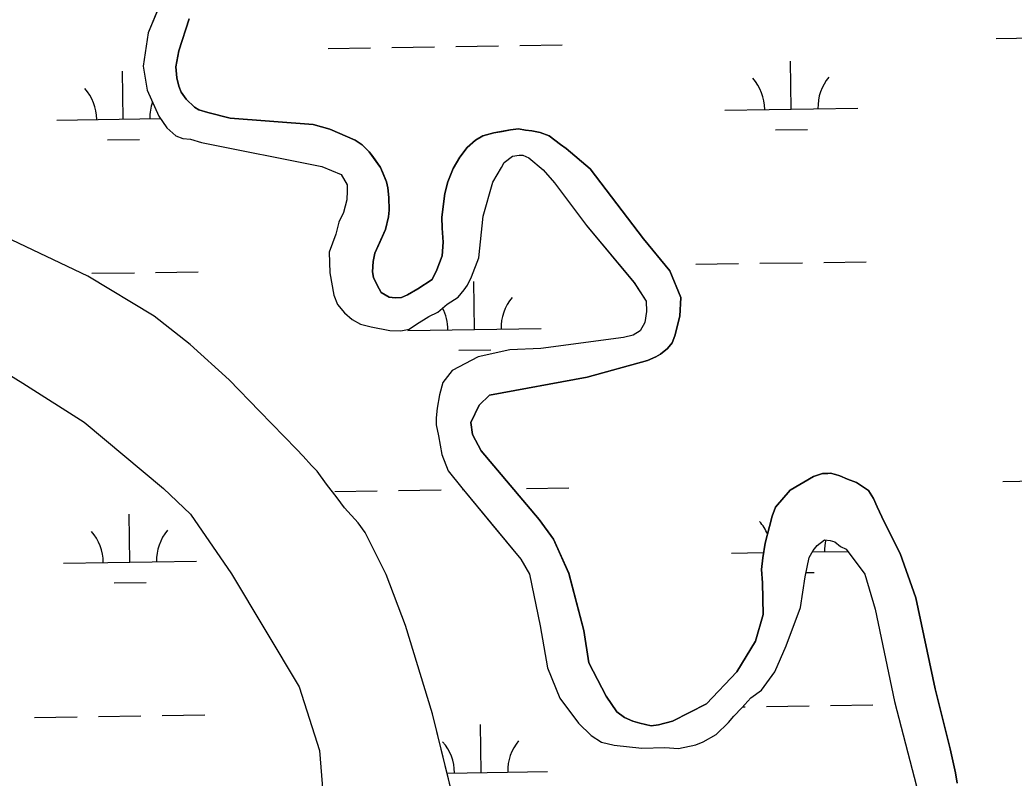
# Model space of a CAD drawing. Extents: x 3807117 to 3845308, y 337856 to 363736.
# Drawn here: x 3833696 to 3834443, y 357841 to 358410 of the extents above; entities that cross this region are included whole.
import ezdxf

# ---------------------------------------------------------------- set-up
doc = ezdxf.new("R2010")
doc.units = 0
doc.layers.add('V-TOPO-SHOR', color=7, linetype='Continuous')
doc.layers.add('V-WETL-SWMP', color=7, linetype='Continuous')

msp = doc.modelspace()

# ---------------------------------------------------------------- linework, layer by layer
at = {"layer": 'V-TOPO-SHOR'}
for points in [[(3833808.29, 358438.45), (3833792.52, 358400.7), (3833788.93, 358375.68), (3833791.94, 358357.58), (3833800.69, 358338.04), (3833806.6, 358329.35), (3833813.49, 358323.27), (3833818.73, 358321.31), (3833824.45, 358320.92), (3833832.81, 358318.51), (3833923.07, 358300.3), (3833937.75, 358294.4), (3833942.08, 358286.71), (3833942.18, 358282.03), (3833941.82, 358275.28), (3833939.43, 358265.87), (3833935.96, 358258.53), (3833933.57, 358249.64), (3833928.68, 358236.03), (3833929.03, 358220.46), (3833932.01, 358203.9), (3833934.77, 358196.69), (3833940.1, 358190.58), (3833945.93, 358185.52), (3833952.23, 358182.03), (3833960.07, 358180.13), (3833974.16, 358177.33), (3833982.47, 358177), (3833988.68, 358178.18), (3833994.31, 358181.94), (3834003.52, 358187.86), (3834010.2, 358191.13), (3834017.34, 358197), (3834025.52, 358202.38), (3834030.08, 358207.68), (3834032.59, 358211.37), (3834035.56, 358217.67), (3834040.96, 358231.82), (3834044.41, 358263.05), (3834051.62, 358288.67), (3834058.12, 358299.72), (3834060.11, 358303.4), (3834066.23, 358308.21), (3834071.41, 358308.85), (3834074.01, 358308.91), (3834078.73, 358306.94)], [(3833823.44, 358411.26), (3833815.68, 358387.2), (3833813.35, 358375.2), (3833814.06, 358366.9), (3833815.76, 358360.71), (3833817.42, 358356.07), (3833821.17, 358350.97), (3833827.54, 358344.88), (3833830.7, 358342.87), (3833837.5, 358340.95), (3833854.22, 358336.65), (3833916.65, 358331.83), (3833929.19, 358328.48), (3833948.07, 358320.08), (3833953.35, 358316.56), (3833958.66, 358311.49), (3833961.33, 358307.92), (3833967.23, 358299.74), (3833968.88, 358295.62), (3833971.63, 358288.93), (3833972.77, 358284.28), (3833973.46, 358277.03), (3833973.67, 358267.69), (3833973.27, 358262.48), (3833970.88, 358253.08), (3833966.93, 358244.16), (3833962.98, 358235.24), (3833961.56, 358228.98), (3833961.22, 358221.18), (3833961.83, 358217.04)], [(3833961.83, 358217.04), (3833964.56, 358211.39), (3833967.8, 358205.75), (3833973.59, 358202.25), (3833978.27, 358201.83), (3833982.95, 358201.94), (3833987.57, 358204.12), (3833995.26, 358208.45), (3834006.01, 358215.44), (3834009.48, 358222.79), (3834013.4, 358233.27), (3834014.2, 358243.67), (3834013.45, 358254.04), (3834013.26, 358262.35), (3834015.46, 358280.06), (3834017.85, 358288.94), (3834021.78, 358298.9), (3834026.78, 358307.32), (3834032.33, 358314.72), (3834038.44, 358320.05), (3834044.08, 358323.29), (3834052.34, 358325.56), (3834058.54, 358326.74), (3834064.75, 358327.91), (3834070.97, 358328.57), (3834076.18, 358327.65), (3834080.87, 358327.24), (3834087.13, 358325.82), (3834093.94, 358323.38), (3834102.39, 358316.82), (3834106.62, 358313.8), (3834124.62, 358298.63), (3834164.76, 358246.04), (3834184.52, 358222.08), (3834192.76, 358202.01), (3834192.04, 358187.97), (3834188.22, 358173.35)], [(3834078.73, 358306.94), (3834089.32, 358297.83), (3834097.85, 358288.15), (3834121.95, 358255.98), (3834157.71, 358213.17), (3834166.85, 358199.35), (3834167.03, 358191.56), (3834165.66, 358183.22), (3834162.17, 358176.91), (3834157.05, 358173.68), (3834149.82, 358171.96), (3834087.68, 358163.8), (3834064.33, 358162.75), (3834040.56, 358157.54), (3834021.06, 358147.23), (3834013.99, 358138.24), (3834011.61, 358128.84), (3834009.75, 358118.93), (3834008.88, 358111.64), (3834009, 358106.45), (3834010.74, 358098.18), (3834013.14, 358084.21), (3834018.09, 358071.86), (3834028.25, 358059.1), (3834050.67, 358032.09), (3834072.56, 358005.57), (3834079.05, 357994.3), (3834087.2, 357955.53), (3834092.59, 357923.97), (3834101.93, 357901.33), (3834115.86, 357882.43), (3834125.42, 357873.3), (3834133.32, 357868.28), (3834142.72, 357865.9), (3834163.55, 357863.77), (3834180.68, 357864.16), (3834191.08, 357863.36)], [(3834026.34, 357808.06), (3834006.23, 357889.52), (3833985.95, 357955.85), (3833971.52, 357994.13), (3833955.67, 358025.6), (3833950.29, 358032.78), (3833940.12, 358044.03), (3833934.73, 358051.73), (3833926.68, 358061.99), (3833919.67, 358071.74), (3833915.41, 358075.82), (3833908.98, 358082.98), (3833904.17, 358088.09), (3833876.39, 358116.68), (3833853.42, 358140.16), (3833824.13, 358166.63), (3833797.04, 358187.93), (3833747.31, 358218.11), (3833685.28, 358247.59)], [(3834188.22, 358173.35), (3834186.26, 358168.11), (3834182.72, 358163.87), (3834177.62, 358159.6), (3834174.04, 358157.45), (3834167.87, 358154.71), (3834122.45, 358142.25), (3834049, 358128.65), (3834041.38, 358121.21), (3834034.93, 358108.08), (3834036.17, 358099.27), (3834042.68, 358086.96), (3834086.43, 358035.49), (3834097.15, 358020.67), (3834108.64, 357994.97), (3834120, 357952.12), (3834123.67, 357927.79), (3834136.7, 357902.64), (3834144.75, 357890.87), (3834150.56, 357886.85), (3834156.86, 357883.88), (3834162.08, 357882.44), (3834170.44, 357880.55), (3834176.14, 357881.2), (3834186.46, 357884.03), (3834212.13, 357897.07), (3834234.96, 357920.96), (3834248.98, 357944.13), (3834254.76, 357964), (3834254.22, 357987.87), (3834253.48, 357997.72), (3834254.31, 358006.57), (3834256.15, 358017.52), (3834259.5, 358030.06), (3834261.4, 358037.89), (3834263.84, 358044.7), (3834274.98, 358057.42), (3834292.4, 358067.68), (3834299.1, 358069.91), (3834303.26, 358070), (3834305.33, 358070.05), (3834308.99, 358069.09), (3834312.13, 358068.12), (3834317.9, 358065.66), (3834324.71, 358063.22), (3834329.98, 358059.7), (3834333.67, 358057.19), (3834337.45, 358051.04), (3834340.18, 358044.87), (3834345.63, 358033.57), (3834357.59, 358009.95), (3834369.25, 357976.45), (3834383.78, 357908.23), (3834395.19, 357863.3), (3834399.23, 357845.22), (3834400.45, 357837.45)], [(3833673.12, 358153.3), (3833698.52, 358137.7), (3833744.57, 358108.48), (3833804.14, 358058.69), (3833824.4, 358039.32), (3833855.15, 357994.63), (3833906.12, 357909.69), (3833921.29, 357862.03), (3833924.89, 357818.29), (3833927.35, 357778.69), (3833933.39, 357742.3), (3833953.13, 357677), (3833957.58, 357664.58), (3833959.19, 357651.88)], [(3834191.08, 357863.36), (3834204, 357866.25), (3834209.66, 357868.45), (3834219.41, 357873.87), (3834228.55, 357882.9), (3834232.6, 357887.67), (3834238.69, 357894.04), (3834245.27, 357901.46), (3834253.45, 357907.36), (3834263.52, 357921.09), (3834271.91, 357940.49), (3834282.69, 357969.3), (3834286.32, 357992.24), (3834289.11, 358006.84), (3834292.1, 358012.1), (3834295.14, 358015.81), (3834300.75, 358020.09), (3834304.92, 358019.66), (3834308.57, 358018.71), (3834312.81, 358015.17), (3834317.01, 358013.18), (3834330.94, 357994.28), (3834338.81, 357967.97), (3834353.36, 357898.71), (3834369.85, 357835.2)]]:
    msp.add_lwpolyline(points, dxfattribs=at)
at = {"layer": 'V-WETL-SWMP'}
for p, q in [((3833808.29, 358438.45), (3833792.52, 358400.7)), ((3833815.68, 358387.2), (3833823.44, 358411.26)), ((3833792.52, 358400.7), (3833788.93, 358375.68)), ((3834023.76, 358390.47), (3834055.76, 358390.95)), ((3834071.75, 358391.19), (3834103.75, 358391.67)), ((3834429.62, 358396.55), (3834461.62, 358397.03)), ((3833813.35, 358375.2), (3833815.68, 358387.2)), ((3833927.77, 358389.04), (3833959.77, 358389.51)), ((3833975.76, 358389.75), (3834007.76, 358390.23)), ((3833788.93, 358375.68), (3833791.94, 358357.58)), ((3834275.81, 358343.5), (3834275.27, 358379.5)), ((3833773.96, 358335.98), (3833773.42, 358371.98)), ((3833814.06, 358366.9), (3833813.35, 358375.2)), ((3833815.76, 358360.71), (3833814.06, 358366.9)), ((3833817.42, 358356.07), (3833815.76, 358360.71)), ((3833791.94, 358357.58), (3833800.69, 358338.04)), ((3833821.17, 358350.97), (3833817.42, 358356.07)), ((3833827.54, 358344.88), (3833821.17, 358350.97)), ((3833830.7, 358342.87), (3833827.54, 358344.88)), ((3833837.5, 358340.95), (3833830.7, 358342.87)), ((3833854.22, 358336.65), (3833837.5, 358340.95)), ((3834225.81, 358342.75), (3834325.8, 358344.25)), ((3833723.96, 358335.23), (3833801.8, 358336.4)), ((3833800.69, 358338.04), (3833806.6, 358329.34)), ((3833916.65, 358331.83), (3833854.22, 358336.65)), ((3833929.19, 358328.48), (3833916.65, 358331.83)), ((3833806.6, 358329.34), (3833813.49, 358323.27)), ((3833948.07, 358320.08), (3833929.19, 358328.48)), ((3834052.34, 358325.56), (3834044.08, 358323.29)), ((3834064.75, 358327.91), (3834052.34, 358325.56)), ((3834070.97, 358328.57), (3834064.75, 358327.91)), ((3834076.18, 358327.65), (3834070.97, 358328.57)), ((3834080.87, 358327.24), (3834076.18, 358327.65)), ((3834087.13, 358325.82), (3834080.87, 358327.24)), ((3834093.94, 358323.38), (3834087.13, 358325.82)), ((3834102.4, 358316.82), (3834093.94, 358323.38)), ((3834264.04, 358327.89), (3834288.04, 358328.25)), ((3833762.19, 358320.37), (3833786.19, 358320.73)), ((3833813.49, 358323.27), (3833818.73, 358321.31)), ((3833818.73, 358321.31), (3833824.45, 358320.92)), ((3833824.45, 358320.92), (3833832.81, 358318.51)), ((3833832.81, 358318.51), (3833923.07, 358300.3)), ((3833953.35, 358316.56), (3833948.07, 358320.08)), ((3833958.66, 358311.49), (3833953.35, 358316.56)), ((3834038.44, 358320.05), (3834032.33, 358314.72)), ((3834044.08, 358323.29), (3834038.44, 358320.05)), ((3834106.62, 358313.8), (3834102.4, 358316.82)), ((3833967.23, 358299.74), (3833958.66, 358311.49)), ((3834032.33, 358314.72), (3834026.78, 358307.32)), ((3834066.23, 358308.21), (3834071.41, 358308.85)), ((3834071.41, 358308.85), (3834074.01, 358308.91)), ((3834074.01, 358308.91), (3834078.73, 358306.94)), ((3834124.62, 358298.63), (3834106.62, 358313.8)), ((3834026.78, 358307.32), (3834021.78, 358298.9)), ((3834058.12, 358299.72), (3834060.11, 358303.4)), ((3834060.11, 358303.4), (3834066.23, 358308.21)), ((3834078.73, 358306.94), (3834089.32, 358297.83)), ((3833923.07, 358300.3), (3833937.75, 358294.4)), ((3833937.75, 358294.4), (3833942.08, 358286.71)), ((3833971.63, 358288.93), (3833967.23, 358299.74)), ((3834021.78, 358298.9), (3834017.85, 358288.94)), ((3834051.62, 358288.67), (3834058.12, 358299.72)), ((3834089.32, 358297.83), (3834097.85, 358288.15)), ((3834164.76, 358246.04), (3834124.62, 358298.63)), ((3833942.08, 358286.71), (3833942.18, 358282.03)), ((3833972.77, 358284.28), (3833971.63, 358288.93)), ((3834017.85, 358288.94), (3834015.46, 358280.06)), ((3834044.41, 358263.05), (3834051.62, 358288.67)), ((3834097.85, 358288.15), (3834121.95, 358255.98)), ((3833942.18, 358282.03), (3833941.82, 358275.27)), ((3833973.46, 358277.03), (3833972.77, 358284.28)), ((3834015.46, 358280.06), (3834013.26, 358262.35)), ((3833941.82, 358275.27), (3833939.43, 358265.87)), ((3833973.67, 358267.69), (3833973.46, 358277.03)), ((3833939.43, 358265.87), (3833935.96, 358258.52)), ((3833973.27, 358262.48), (3833973.67, 358267.69)), ((3833935.96, 358258.52), (3833933.57, 358249.64)), ((3833970.88, 358253.08), (3833973.27, 358262.48)), ((3834013.26, 358262.35), (3834013.45, 358254.04)), ((3834040.96, 358231.82), (3834044.41, 358263.05)), ((3833933.57, 358249.64), (3833928.68, 358236.03)), ((3833962.98, 358235.24), (3833970.88, 358253.08)), ((3834013.45, 358254.04), (3834014.2, 358243.67)), ((3834121.95, 358255.98), (3834157.71, 358213.16)), ((3833747.31, 358218.11), (3833685.28, 358247.59)), ((3834014.2, 358243.67), (3834013.4, 358233.27)), ((3834184.52, 358222.08), (3834164.76, 358246.04)), ((3833928.68, 358236.03), (3833929.03, 358220.45)), ((3833961.56, 358228.98), (3833962.98, 358235.24)), ((3833961.22, 358221.18), (3833961.56, 358228.98)), ((3834013.4, 358233.27), (3834009.48, 358222.79)), ((3834035.57, 358217.67), (3834040.96, 358231.82)), ((3834204.14, 358226.98), (3834236.13, 358227.46)), ((3834252.13, 358227.7), (3834284.13, 358228.18)), ((3834300.13, 358228.42), (3834332.12, 358228.9)), ((3833750.28, 358220.18), (3833782.28, 358220.66)), ((3833798.27, 358220.9), (3833830.27, 358221.38)), ((3833929.03, 358220.45), (3833932.01, 358203.9)), ((3833961.83, 358217.04), (3833961.22, 358221.18)), ((3834009.48, 358222.79), (3834006.01, 358215.44)), ((3834192.76, 358202.01), (3834184.52, 358222.08)), ((3833797.04, 358187.93), (3833747.31, 358218.11)), ((3833964.56, 358211.39), (3833961.83, 358217.04)), ((3833967.8, 358205.75), (3833964.56, 358211.39)), ((3834006.01, 358215.44), (3833995.26, 358208.45)), ((3834030.08, 358207.68), (3834032.59, 358211.37)), ((3834032.59, 358211.37), (3834035.57, 358217.67)), ((3834037.79, 358178.06), (3834037.25, 358214.05)), ((3834157.71, 358213.16), (3834166.86, 358199.35)), ((3833932.01, 358203.9), (3833934.77, 358196.69)), ((3833973.59, 358202.25), (3833967.8, 358205.75)), ((3833987.57, 358204.12), (3833982.95, 358201.94)), ((3833995.26, 358208.45), (3833987.57, 358204.12)), ((3834025.52, 358202.38), (3834030.08, 358207.68)), ((3833934.77, 358196.69), (3833940.1, 358190.58)), ((3833978.28, 358201.83), (3833973.59, 358202.25)), ((3833982.95, 358201.94), (3833978.28, 358201.83)), ((3834010.2, 358191.13), (3834017.34, 358197)), ((3834017.34, 358197), (3834025.52, 358202.38)), ((3834166.86, 358199.35), (3834167.03, 358191.56)), ((3834192.04, 358187.97), (3834192.76, 358202.01)), ((3833940.1, 358190.58), (3833945.93, 358185.52)), ((3834003.52, 358187.86), (3834010.2, 358191.13)), ((3834167.03, 358191.56), (3834165.66, 358183.22)), ((3833824.13, 358166.63), (3833797.04, 358187.93)), ((3833945.93, 358185.52), (3833952.24, 358182.03)), ((3833952.24, 358182.03), (3833960.07, 358180.13)), ((3833988.68, 358178.18), (3833994.31, 358181.94)), ((3833994.31, 358181.94), (3834003.52, 358187.86)), ((3834165.66, 358183.22), (3834162.17, 358176.91)), ((3834188.22, 358173.35), (3834192.04, 358187.97)), ((3833960.07, 358180.13), (3833974.16, 358177.33)), ((3833974.16, 358177.33), (3833982.47, 358177)), ((3833982.47, 358177), (3833988.68, 358178.18)), ((3833987.79, 358177.31), (3834087.78, 358178.8)), ((3834162.17, 358176.91), (3834157.05, 358173.68)), ((3833853.42, 358140.16), (3833824.13, 358166.63)), ((3834149.82, 358171.96), (3834087.68, 358163.8)), ((3834157.05, 358173.68), (3834149.82, 358171.96)), ((3834182.72, 358163.87), (3834186.26, 358168.11)), ((3834186.26, 358168.11), (3834188.22, 358173.35)), ((3834026.02, 358162.45), (3834050.02, 358162.81)), ((3834064.33, 358162.75), (3834040.56, 358157.54)), ((3834087.68, 358163.8), (3834064.33, 358162.75)), ((3834174.04, 358157.44), (3834177.62, 358159.6)), ((3834177.62, 358159.6), (3834182.72, 358163.87)), ((3834040.56, 358157.54), (3834021.06, 358147.23)), ((3834122.45, 358142.25), (3834167.87, 358154.71)), ((3834167.87, 358154.71), (3834174.04, 358157.44)), ((3834021.06, 358147.23), (3834013.99, 358138.24)), ((3833876.39, 358116.68), (3833853.42, 358140.16)), ((3834013.99, 358138.24), (3834011.61, 358128.84)), ((3834049.01, 358128.65), (3834122.45, 358142.25)), ((3834011.61, 358128.84), (3834009.75, 358118.93)), ((3834041.38, 358121.2), (3834049.01, 358128.65)), ((3833904.17, 358088.09), (3833876.39, 358116.68)), ((3834009.75, 358118.93), (3834008.88, 358111.64)), ((3834034.93, 358108.07), (3834041.38, 358121.2)), ((3834008.88, 358111.64), (3834009, 358106.45)), ((3834036.17, 358099.27), (3834034.93, 358108.07)), ((3834009, 358106.45), (3834010.74, 358098.18)), ((3834010.74, 358098.18), (3834013.14, 358084.21)), ((3834042.68, 358086.96), (3834036.17, 358099.27)), ((3833908.98, 358082.98), (3833904.17, 358088.09)), ((3834086.43, 358035.49), (3834042.68, 358086.96)), ((3833915.41, 358075.82), (3833908.98, 358082.98)), ((3834013.14, 358084.21), (3834018.09, 358071.86)), ((3833919.67, 358071.74), (3833915.41, 358075.82)), ((3833926.68, 358061.99), (3833919.67, 358071.74)), ((3834018.09, 358071.86), (3834028.25, 358059.1)), ((3834299.1, 358069.91), (3834292.4, 358067.68)), ((3834305.33, 358070.05), (3834299.1, 358069.91)), ((3834308.99, 358069.09), (3834305.33, 358070.05)), ((3833934.73, 358051.73), (3833926.68, 358061.99)), ((3834292.4, 358067.68), (3834274.98, 358057.42)), ((3834312.13, 358068.12), (3834308.99, 358069.09)), ((3834317.9, 358065.66), (3834312.13, 358068.12)), ((3834324.71, 358063.22), (3834317.9, 358065.66)), ((3834333.67, 358057.19), (3834324.71, 358063.22)), ((3834434.61, 358063.92), (3834466.6, 358064.4)), ((3833932.75, 358056.4), (3833964.75, 358056.88)), ((3833980.75, 358057.12), (3834012.74, 358057.6)), ((3834028.25, 358059.1), (3834072.57, 358005.57)), ((3834028.74, 358057.84), (3834029.29, 358057.84)), ((3834076.74, 358058.55), (3834108.73, 358059.03)), ((3834274.98, 358057.42), (3834263.84, 358044.7)), ((3834337.45, 358051.04), (3834333.67, 358057.19)), ((3833940.13, 358044.03), (3833934.73, 358051.73)), ((3834340.18, 358044.87), (3834337.45, 358051.04)), ((3833950.29, 358032.78), (3833940.13, 358044.03)), ((3834263.84, 358044.7), (3834261.4, 358037.89)), ((3834345.63, 358033.57), (3834340.18, 358044.87)), ((3833778.94, 358003.35), (3833778.4, 358039.34)), ((3833955.67, 358025.6), (3833950.29, 358032.78)), ((3834097.15, 358020.67), (3834086.43, 358035.49)), ((3834261.4, 358037.89), (3834259.5, 358030.06)), ((3834357.59, 358009.95), (3834345.63, 358033.57)), ((3833971.52, 357994.13), (3833955.67, 358025.6)), ((3834259.5, 358030.06), (3834256.15, 358017.52)), ((3834108.64, 357994.96), (3834097.15, 358020.67)), ((3834256.15, 358017.52), (3834254.32, 358006.57)), ((3834295.14, 358015.81), (3834300.75, 358020.09)), ((3834300.75, 358020.09), (3834304.92, 358019.66)), ((3834304.92, 358019.66), (3834308.57, 358018.71)), ((3834308.57, 358018.71), (3834312.81, 358015.17)), ((3834230.8, 358010.12), (3834254.97, 358010.48)), ((3834289.11, 358006.84), (3834292.1, 358012.1)), ((3834291.49, 358011.02), (3834318.3, 358011.43)), ((3834292.1, 358012.1), (3834295.14, 358015.81)), ((3834312.81, 358015.17), (3834317.01, 358013.18)), ((3834317.01, 358013.18), (3834330.94, 357994.28)), ((3834369.25, 357976.45), (3834357.59, 358009.95)), ((3833728.94, 358002.6), (3833828.93, 358004.09)), ((3834072.57, 358005.57), (3834079.05, 357994.3)), ((3834254.32, 358006.57), (3834253.48, 357997.72)), ((3834286.32, 357992.24), (3834289.11, 358006.84)), ((3834120, 357952.12), (3834108.64, 357994.96)), ((3834253.48, 357997.72), (3834254.22, 357987.87)), ((3834286.95, 357995.52), (3834293.02, 357995.61)), ((3833767.17, 357987.74), (3833791.17, 357988.1)), ((3833985.95, 357955.85), (3833971.52, 357994.13)), ((3834079.05, 357994.3), (3834087.2, 357955.53)), ((3834254.22, 357987.87), (3834254.76, 357963.99)), ((3834282.69, 357969.3), (3834286.32, 357992.24)), ((3834330.94, 357994.28), (3834338.81, 357967.97)), ((3834383.78, 357908.23), (3834369.25, 357976.45)), ((3834271.91, 357940.49), (3834282.69, 357969.3)), ((3834338.81, 357967.97), (3834353.36, 357898.71)), ((3834254.76, 357963.99), (3834248.98, 357944.13)), ((3834006.23, 357889.52), (3833985.95, 357955.85)), ((3834087.2, 357955.53), (3834092.59, 357923.97)), ((3834123.66, 357927.79), (3834120, 357952.12)), ((3834248.98, 357944.13), (3834234.96, 357920.96)), ((3834263.52, 357921.09), (3834271.91, 357940.49)), ((3834136.7, 357902.64), (3834123.66, 357927.79)), ((3834092.59, 357923.97), (3834101.93, 357901.33)), ((3834234.96, 357920.96), (3834212.13, 357897.07)), ((3834253.45, 357907.36), (3834263.52, 357921.09)), ((3834245.27, 357901.46), (3834253.45, 357907.36)), ((3834395.19, 357863.3), (3834383.78, 357908.23)), ((3834101.93, 357901.33), (3834115.86, 357882.43)), ((3834144.75, 357890.87), (3834136.7, 357902.64)), ((3834238.69, 357894.04), (3834245.27, 357901.46)), ((3834353.36, 357898.71), (3834369.85, 357835.2)), ((3834150.56, 357886.85), (3834144.75, 357890.87)), ((3834212.13, 357897.07), (3834186.46, 357884.03)), ((3834232.6, 357887.67), (3834238.69, 357894.04)), ((3834239.36, 357894.8), (3834241.12, 357894.82)), ((3834257.11, 357895.06), (3834289.11, 357895.54)), ((3834305.11, 357895.78), (3834337.11, 357896.26)), ((3833707.27, 357886.83), (3833739.26, 357887.31)), ((3833755.26, 357887.55), (3833787.26, 357888.03)), ((3833803.26, 357888.26), (3833835.25, 357888.74)), ((3834026.34, 357808.06), (3834006.23, 357889.52)), ((3834156.86, 357883.88), (3834150.56, 357886.85)), ((3834162.08, 357882.44), (3834156.86, 357883.88)), ((3834186.46, 357884.03), (3834176.14, 357881.2)), ((3834219.41, 357873.87), (3834228.55, 357882.9)), ((3834228.55, 357882.9), (3834232.6, 357887.67)), ((3834042.77, 357845.42), (3834042.23, 357881.41)), ((3834115.86, 357882.43), (3834125.42, 357873.3)), ((3834170.44, 357880.55), (3834162.08, 357882.44)), ((3834176.14, 357881.2), (3834170.44, 357880.55)), ((3834125.42, 357873.3), (3834133.32, 357868.28)), ((3834133.32, 357868.28), (3834142.72, 357865.9)), ((3834204, 357866.25), (3834209.66, 357868.45)), ((3834209.66, 357868.45), (3834219.41, 357873.87)), ((3834142.72, 357865.9), (3834163.55, 357863.77)), ((3834163.55, 357863.77), (3834180.68, 357864.16)), ((3834180.68, 357864.16), (3834191.08, 357863.36)), ((3834191.08, 357863.36), (3834204, 357866.25)), ((3834399.23, 357845.22), (3834395.19, 357863.3)), ((3834017.21, 357845.04), (3834092.76, 357846.17)), ((3834400.45, 357837.45), (3834399.23, 357845.22))]:
    msp.add_line(p, q, dxfattribs=at)
msp.add_lwpolyline([(3833673.12, 358153.3), (3833698.52, 358137.7), (3833744.57, 358108.48), (3833804.14, 358058.69), (3833824.4, 358039.32), (3833855.15, 357994.63), (3833906.12, 357909.69), (3833921.29, 357862.03), (3833924.89, 357818.28), (3833927.35, 357778.69), (3833933.39, 357742.3), (3833953.13, 357677), (3833957.58, 357664.58), (3833959.19, 357651.88), (3833959.26, 357647.78), (3833957.4, 357642.29), (3833951.7, 357637.74), (3833947.12, 357633.49), (3833934.56, 357615.03), (3833916.2, 357600.6), (3833794.92, 357545.42), (3833573.04, 357439.16), (3833381.49, 357346.56), (3833183.68, 357255.38)], dxfattribs=at)
for centre, start, end in [((3834220.56, 358343.15), 0.08653, 41.63019), ((3834331.04, 358344.8), 140.08653, 181.63019), ((3833718.71, 358335.63), 0.08653, 41.63019), ((3833829.19, 358337.29), 160.93897, 181.63019), ((3834093.02, 358179.36), 140.08653, 181.63019), ((3833982.54, 358177.7), 0.08653, 27.65645), ((3834225.55, 358010.51), 23.0967, 41.63019), ((3833723.7, 358002.99), 0.08653, 41.63019), ((3833834.17, 358004.65), 140.08653, 181.63019), ((3834336.02, 358012.17), 167.16584, 181.63019), ((3833987.53, 357845.07), 0.08653, 41.63019), ((3834098, 357846.72), 140.08653, 181.63019)]:
    msp.add_arc(centre, 35.25, start, end, dxfattribs=at)

doc.saveas('drawing.dxf')
